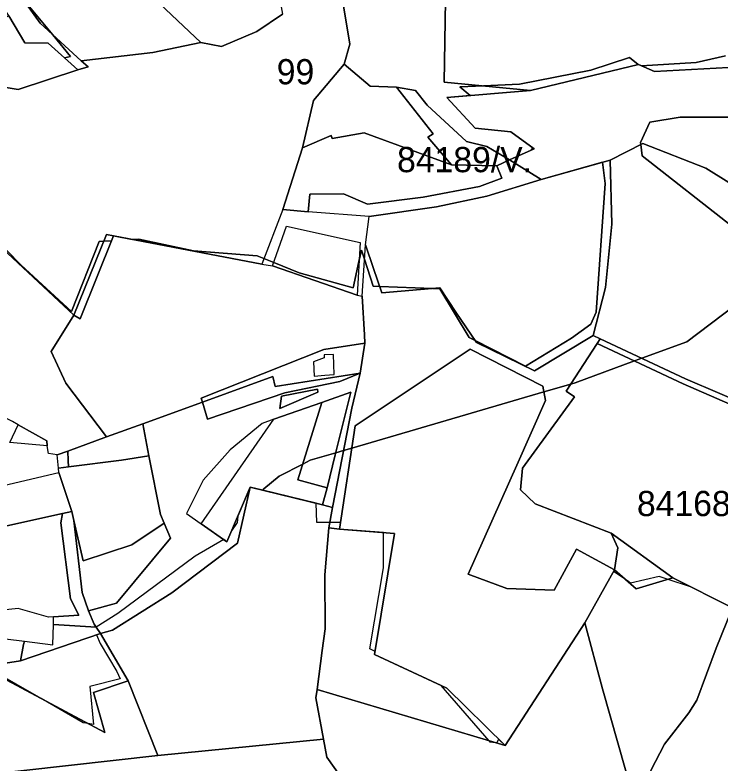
# Model space of a CAD drawing. Extents: x -477304 to -465429, y -1159113 to -1149210.
# Drawn here: x -475923.1 to -475503.7, y -1152512 to -1152067.3 of the extents above; entities that cross this region are included whole.
import ezdxf

# ---------------------------------------------------------------- set-up
doc = ezdxf.new("R2010")
doc.units = 0
for name, color, linetype in [('BPEJ_s', 7, 'Continuous'), ('PUPFL_s', 7, 'Continuous'), ('trav_porost_s', 7, 'Continuous')]:
    doc.layers.add(name, color=color, linetype=linetype)

msp = doc.modelspace()

# ---------------------------------------------------------------- linework, layer by layer
at = {"layer": 'BPEJ_s'}
for points in [[(-475932.2, -1152109.72), (-475921.26, -1152111.59), (-475885.71, -1152099.92), (-475893.72, -1152092.7), (-475890, -1152092), (-475900.68, -1152079.01), (-475921.4, -1152053.82)], [(-475921.4, -1152053.82), (-475900.68, -1152079.01), (-475890, -1152092), (-475893.72, -1152092.7), (-475885.71, -1152099.92), (-475921.26, -1152111.59), (-475932.2, -1152109.72)], [(-475500.5, -1152091.5), (-475518, -1152095.5), (-475550.4, -1152097.43), (-475552.16, -1152096.66), (-475552.43, -1152096.72), (-475557.5, -1152092.5), (-475580.5, -1152100), (-475623, -1152108.5), (-475644.42, -1152109.4), (-475658.5, -1152110), (-475652.31, -1152115.12), (-475666.19, -1152116.29), (-475649.34, -1152134.59), (-475628.19, -1152136.66), (-475615.14, -1152146.22), (-475615.99, -1152147.56), (-475629, -1152153.46), (-475610.11, -1152165.09), (-475573.71, -1152154.82), (-475572, -1152167.5), (-475577.5, -1152244), (-475580.5, -1152251), (-475592, -1152259.5), (-475619.5, -1152276), (-475649.4, -1152260.83), (-475653, -1152259), (-475670.5, -1152230), (-475674.6, -1152229.84), (-475706.19, -1152228.64), (-475710, -1152228.5), (-475715.24, -1152212.41), (-475717, -1152207), (-475718.52, -1152213.84), (-475722, -1152229.5), (-475754, -1152220.5), (-475769.24, -1152214.41), (-475775.08, -1152212.07), (-475779, -1152210.5), (-475817, -1152207.5), (-475849.5, -1152200.5), (-475853.32, -1152200.74), (-475864.46, -1152198.63), (-475865.64, -1152201.53), (-475865.85, -1152201.54), (-475870.27, -1152201.83), (-475873, -1152202), (-475889.5, -1152243.5), (-475919.5, -1152216), (-475946.19, -1152188.87)], [(-475946.19, -1152188.87), (-475919.5, -1152216), (-475889.5, -1152243.5), (-475873, -1152202), (-475870.27, -1152201.83), (-475865.85, -1152201.54), (-475865.64, -1152201.53), (-475864.46, -1152198.63), (-475853.32, -1152200.74), (-475849.5, -1152200.5), (-475817, -1152207.5), (-475779, -1152210.5), (-475775.08, -1152212.07), (-475769.24, -1152214.41), (-475754, -1152220.5), (-475722, -1152229.5), (-475718.52, -1152213.84), (-475717, -1152207), (-475715.24, -1152212.41), (-475710, -1152228.5), (-475706.19, -1152228.64), (-475674.6, -1152229.84), (-475670.5, -1152230), (-475653, -1152259), (-475649.4, -1152260.83), (-475619.5, -1152276), (-475592, -1152259.5), (-475580.5, -1152251), (-475577.5, -1152244), (-475572, -1152167.5), (-475573.71, -1152154.82), (-475610.11, -1152165.09), (-475629, -1152153.46), (-475615.99, -1152147.56), (-475615.14, -1152146.22), (-475628.19, -1152136.66), (-475649.34, -1152134.59), (-475666.19, -1152116.29), (-475652.31, -1152115.12), (-475658.5, -1152110), (-475644.42, -1152109.4), (-475623, -1152108.5), (-475580.5, -1152100), (-475557.5, -1152092.5), (-475552.43, -1152096.72), (-475552.16, -1152096.66), (-475550.4, -1152097.43), (-475518, -1152095.5), (-475500.5, -1152091.5)], [(-475496, -1152193.5), (-475550, -1152151), (-475550.84, -1152144.29), (-475551, -1152143), (-475545.5, -1152131), (-475527.5, -1152128), (-475481.5, -1152128)], [(-475481.5, -1152128), (-475527.5, -1152128), (-475545.5, -1152131), (-475551, -1152143), (-475550.84, -1152144.29), (-475550, -1152151), (-475496, -1152193.5)], [(-475637.45, -1152499.88), (-475640.5, -1152499.5), (-475641.12, -1152498.79), (-475669.58, -1152465.88), (-475709.19, -1152447.39), (-475708.91, -1152445.67), (-475712, -1152444), (-475704, -1152396), (-475704, -1152375.02), (-475730.12, -1152372.87), (-475729.53, -1152369), (-475735.83, -1152369), (-475743.5, -1152369), (-475743.96, -1152357.55), (-475775.64, -1152349.86), (-475775, -1152349), (-475766, -1152341.5), (-475751.99, -1152334.3), (-475747.5, -1152332), (-475732.27, -1152327.55), (-475727.68, -1152326.21), (-475722.83, -1152324.8), (-475670.09, -1152309.39), (-475608.51, -1152291.4), (-475592.53, -1152286.74), (-475590, -1152286), (-475554.54, -1152272.94), (-475550.32, -1152271.38), (-475523.5, -1152261.5), (-475495, -1152240)], [(-475495, -1152240), (-475523.5, -1152261.5), (-475550.32, -1152271.38), (-475554.54, -1152272.94), (-475590, -1152286), (-475592.53, -1152286.74), (-475608.51, -1152291.4), (-475670.09, -1152309.39), (-475722.83, -1152324.8), (-475727.68, -1152326.21), (-475732.27, -1152327.55), (-475747.5, -1152332), (-475751.99, -1152334.3), (-475766, -1152341.5)], [(-475766, -1152341.5), (-475775, -1152349), (-475775.64, -1152349.86), (-475783.29, -1152348), (-475790.6, -1152365.26), (-475791, -1152369), (-475794.25, -1152373.88), (-475797.02, -1152380.41), (-475798.9, -1152379.1), (-475816, -1152389), (-475862, -1152423), (-475874.73, -1152431.19), (-475872.18, -1152434.94), (-475874.54, -1152435.74), (-475872.5, -1152441), (-475862.5, -1152457.5), (-475860.5, -1152462), (-475878.5, -1152466.5), (-475876.5, -1152489), (-475879.53, -1152488.5), (-475882.5, -1152488), (-475907.61, -1152473.62), (-475937.5, -1152456.5)], [(-475496.4, -1152419.65), (-475521.37, -1152407.21), (-475534.65, -1152402.78), (-475540, -1152401), (-475557, -1152405), (-475558.81, -1152403.76), (-475567.04, -1152398.12), (-475584.11, -1152428.72), (-475631.63, -1152501.62), (-475635.51, -1152497.78), (-475636.5, -1152500), (-475637.45, -1152499.88), (-475640.5, -1152499.5), (-475641.12, -1152498.79), (-475669.58, -1152465.88), (-475709.19, -1152447.39), (-475708.91, -1152445.67), (-475712, -1152444), (-475704, -1152396), (-475704, -1152375.02), (-475730.12, -1152372.87), (-475729.53, -1152369), (-475735.83, -1152369), (-475743.5, -1152369), (-475743.96, -1152357.55), (-475775.64, -1152349.86), (-475783.29, -1152348), (-475790.6, -1152365.26), (-475791, -1152369), (-475794.25, -1152373.88), (-475797.02, -1152380.41), (-475798.9, -1152379.1), (-475816, -1152389), (-475862, -1152423), (-475874.73, -1152431.19), (-475872.18, -1152434.94), (-475874.54, -1152435.74), (-475872.5, -1152441), (-475862.5, -1152457.5), (-475860.5, -1152462), (-475878.5, -1152466.5), (-475876.5, -1152489), (-475879.53, -1152488.5), (-475882.5, -1152488), (-475907.61, -1152473.62), (-475937.5, -1152456.5)], [(-475496.4, -1152419.65), (-475521.37, -1152407.21), (-475534.65, -1152402.78), (-475540, -1152401), (-475557, -1152405), (-475558.81, -1152403.76), (-475567.04, -1152398.12), (-475584.11, -1152428.72), (-475631.63, -1152501.62), (-475635.51, -1152497.78), (-475636.5, -1152500), (-475637.45, -1152499.88)]]:
    msp.add_lwpolyline(points, dxfattribs=at)
for points in [[(-475715.45, -1152137.25), (-475734.42, -1152140.68), (-475735, -1152139.01), (-475752.19, -1152146.16), (-475763.84, -1152183), (-475748.63, -1152184.22), (-475747.8, -1152173.77), (-475727.79, -1152173.6), (-475713.37, -1152179.68), (-475680.27, -1152175.59), (-475646.77, -1152169.15), (-475633.45, -1152164.31), (-475636.44, -1152156.98), (-475663.38, -1152156.32)], [(-475715.45, -1152137.25), (-475663.38, -1152156.32), (-475636.44, -1152156.98), (-475633.45, -1152164.31), (-475646.77, -1152169.15), (-475680.27, -1152175.59), (-475713.37, -1152179.68), (-475727.79, -1152173.6), (-475747.8, -1152173.77), (-475748.63, -1152184.22), (-475763.84, -1152183), (-475752.19, -1152146.16), (-475735, -1152139.01), (-475734.42, -1152140.68)]]:
    msp.add_lwpolyline(points, close=True, dxfattribs=at)
at = {"layer": 'PUPFL_s'}
for points in [[(-475879.64, -1152098.1), (-475885.71, -1152099.92), (-475903.33, -1152084.05), (-475917.35, -1152083.86), (-475926.84, -1152067.68), (-475940.17, -1152045.93), (-475955.66, -1152018.87), (-475976.92, -1151982.8), (-475983.63, -1151971.97), (-475980.41, -1151969.73), (-475985.28, -1151962.9), (-475999.58, -1151942.81), (-476009.55, -1151928.81), (-476004.99, -1151926.62), (-475993.74, -1151940.5), (-475972.9, -1151971.34), (-475959.35, -1151994.84), (-475937.1, -1152032.28), (-475934.78, -1152035.27), (-475908.18, -1152072.15), (-475883.68, -1152094.57)], [(-475843.92, -1152053.84), (-475821.66, -1152018.33), (-475799.89, -1152003.06), (-475788.66, -1151995.19), (-475777.3, -1151993.57), (-475763.95, -1152066.84), (-475779.26, -1152077), (-475800.37, -1152086.09), (-475812.65, -1152083.61)], [(-475880.26, -1152019.19), (-475871.91, -1152017.63), (-475843.92, -1152053.84), (-475812.65, -1152083.61), (-475841.08, -1152089.58), (-475883.68, -1152094.57), (-475908.18, -1152072.15), (-475934.78, -1152035.27), (-475913.56, -1152028.79)], [(-475674.45, -1152137.91), (-475677.5, -1152139.93), (-475663.38, -1152156.32), (-475715.45, -1152137.25), (-475734.42, -1152140.68), (-475735, -1152139.01), (-475752.19, -1152146.16), (-475745.55, -1152118.09), (-475727.28, -1152096.5), (-475711.77, -1152109.58), (-475696.09, -1152110.15)], [(-475663.38, -1152156.32), (-475677.5, -1152139.93), (-475674.45, -1152137.91), (-475696.09, -1152110.15), (-475684.86, -1152112.21), (-475677.94, -1152120.98), (-475654.51, -1152142.52), (-475642.45, -1152145.51), (-475629, -1152153.46), (-475636.44, -1152156.98)], [(-475633.45, -1152164.31), (-475636.44, -1152156.98), (-475629, -1152153.46), (-475610.11, -1152165.09), (-475642.41, -1152175.08), (-475672.44, -1152181.36), (-475712.45, -1152187.12), (-475748.63, -1152184.22), (-475747.8, -1152173.77), (-475727.79, -1152173.6), (-475713.37, -1152179.68), (-475680.27, -1152175.59), (-475646.77, -1152169.15)], [(-475670.46, -1152229.5), (-475704.91, -1152232.37), (-475709.84, -1152217.99), (-475714.69, -1152203.85), (-475712.45, -1152187.12), (-475672.44, -1152181.36), (-475642.41, -1152175.08), (-475610.11, -1152165.09), (-475569.01, -1152153.49), (-475568.01, -1152191.54), (-475571.87, -1152229.23), (-475579.29, -1152257.81), (-475614.04, -1152278.81), (-475648.62, -1152261.96), (-475660.96, -1152244.03)], [(-475955.98, -1152283.1), (-475956.36, -1152248.29), (-475945.72, -1152192.11), (-475888.14, -1152245.7), (-475901.66, -1152267.38), (-475892.88, -1152286.21), (-475868.66, -1152318.11), (-475891.74, -1152326.49), (-475898.12, -1152328.8), (-475903.14, -1152327.98), (-475903.96, -1152323.38), (-475904.12, -1152320.39), (-475921.14, -1152310.85), (-475924.64, -1152308.98), (-475944.34, -1152299.09), (-475956, -1152286.84)], [(-475719.66, -1152233.74), (-475769.95, -1152216.43), (-475761.59, -1152192.72), (-475717.87, -1152202.5)], [(-475888.14, -1152245.7), (-475868.65, -1152197.84), (-475864.46, -1152198.63), (-475884.43, -1152247.84)], [(-475621.22, -1152336.72), (-475622.42, -1152349.63), (-475613.68, -1152357.84), (-475568.48, -1152375.25), (-475564.5, -1152384.08), (-475566.43, -1152397.03), (-475589.16, -1152384.83), (-475602.41, -1152409.17), (-475630.48, -1152408.16), (-475653.57, -1152399.71), (-475624.63, -1152334.89), (-475607.59, -1152296.43), (-475609.12, -1152288.03), (-475652.46, -1152265.9), (-475720.81, -1152311.46), (-475730.12, -1152372.87), (-475736.42, -1152372.21), (-475734.16, -1152359.99), (-475722.85, -1152301.03), (-475717.71, -1152280.15), (-475715.05, -1152262.43), (-475715.2, -1152257.44), (-475716.66, -1152234.49), (-475714.69, -1152203.85), (-475709.84, -1152217.99), (-475704.91, -1152232.37), (-475670.46, -1152229.5), (-475660.96, -1152244.03), (-475648.62, -1152261.96), (-475614.04, -1152278.81), (-475579.29, -1152257.81), (-475575.04, -1152259.7), (-475576.86, -1152262.51), (-475595.19, -1152290.85), (-475590.22, -1152294.32)], [(-475723.32, -1152291.59), (-475740.6, -1152297.61), (-475769.11, -1152307.6), (-475776.02, -1152310.09), (-475795.15, -1152325.77), (-475811.23, -1152343.78), (-475821.16, -1152363.56), (-475812.38, -1152369.69), (-475797.02, -1152380.41), (-475783.29, -1152348), (-475790.83, -1152381.32), (-475829.9, -1152410.71), (-475865.03, -1152432.99), (-475872.18, -1152434.94), (-475874.73, -1152431.2), (-475875.94, -1152429.42), (-475879.43, -1152421.46), (-475862.82, -1152416.95), (-475830.57, -1152378.25), (-475834.41, -1152369.33), (-475836.61, -1152364.13), (-475843.52, -1152329.32), (-475847.16, -1152310.31), (-475811.58, -1152297.41), (-475808.66, -1152307.49), (-475762.6, -1152291.94), (-475729.88, -1152285.07), (-475717.71, -1152280.15), (-475722.85, -1152301.03), (-475734.16, -1152359.99), (-475740.15, -1152358.47), (-475737.39, -1152348.41), (-475732.59, -1152328.84)], [(-475808.66, -1152307.49), (-475811.58, -1152297.41), (-475769.74, -1152282.25), (-475768.38, -1152288.22), (-475717.71, -1152280.15), (-475729.88, -1152285.07), (-475762.6, -1152291.94)], [(-475743.23, -1152289.73), (-475764.62, -1152293.92), (-475765.58, -1152301.2), (-475742.89, -1152291.44)], [(-475738.62, -1152432.17), (-475740.36, -1152445.1), (-475743.38, -1152468.25), (-475744.2, -1152473.2), (-475739.66, -1152497.77), (-475838.14, -1152507.52), (-475855.76, -1152463.16), (-475872.18, -1152434.94), (-475865.03, -1152432.99), (-475829.9, -1152410.71), (-475790.83, -1152381.32), (-475783.29, -1152348), (-475740.15, -1152358.47), (-475734.16, -1152359.99), (-475736.42, -1152372.21), (-475738.86, -1152400.01)], [(-475709.19, -1152447.39), (-475666.19, -1152467.46), (-475631.63, -1152501.62), (-475743.38, -1152468.25), (-475740.36, -1152445.1), (-475738.62, -1152432.17), (-475738.86, -1152400.01), (-475736.42, -1152372.21), (-475730.12, -1152372.87), (-475697.39, -1152375.56)], [(-475568.48, -1152375.25), (-475531.89, -1152401.97), (-475553.6, -1152408.36), (-475566.43, -1152397.03), (-475564.5, -1152384.08)], [(-475522.29, -1152482.15), (-475536.8, -1152500.86), (-475544.92, -1152516.32), (-475547.72, -1152559.1), (-475559.95, -1152516.02), (-475573.69, -1152467.92), (-475584.11, -1152428.72), (-475566.43, -1152397.03), (-475553.6, -1152408.36), (-475531.89, -1152401.97), (-475496.4, -1152419.65), (-475505.95, -1152443.71), (-475517.5, -1152474.52)], [(-475496.4, -1152419.65), (-475472.34, -1152435.92), (-475476.52, -1152459.12), (-475495.59, -1152462.53), (-475484.8, -1152485.64), (-475467.54, -1152522.6), (-475468.64, -1152538.9), (-475472.98, -1152538.9), (-475472.87, -1152554.39), (-475486.17, -1152555.23), (-475547.72, -1152559.1), (-475544.92, -1152516.32), (-475536.8, -1152500.86), (-475522.29, -1152482.15), (-475517.5, -1152474.52), (-475505.95, -1152443.71)], [(-475744.2, -1152473.2), (-475743.38, -1152468.25), (-475631.63, -1152501.62), (-475584.11, -1152428.72), (-475573.69, -1152467.92), (-475559.95, -1152516.02), (-475547.72, -1152559.1), (-475546.33, -1152563.98), (-475603.26, -1152573.5), (-475641.49, -1152575.41), (-475657.44, -1152569.11), (-475671.77, -1152562.62), (-475699.48, -1152544.49), (-475721.94, -1152525.52), (-475729.81, -1152519.3), (-475737.67, -1152508.54), (-475739.66, -1152497.77)], [(-475869.59, -1152493.76), (-475943.04, -1152454.85), (-475919.86, -1152451.18), (-475872.18, -1152434.94), (-475855.76, -1152463.16), (-475876.5, -1152470.03)], [(-475869.59, -1152493.76), (-475876.5, -1152470.03), (-475855.76, -1152463.16), (-475838.14, -1152507.52), (-475944.69, -1152519.41), (-475991.34, -1152523.64), (-475992.49, -1152505.84), (-475995.21, -1152463.88), (-475960.94, -1152457.95), (-475943.04, -1152454.85)]]:
    msp.add_lwpolyline(points, close=True, dxfattribs=at)
for points in [[(-475484.02, -1152097.65), (-475542.7, -1152100.83), (-475552.16, -1152096.66), (-475616.46, -1152112.1), (-475667.91, -1152107.14), (-475667.05, -1152058.58), (-475599.33, -1152056.38), (-475555.23, -1152034.68), (-475535.62, -1152026.87), (-475530.58, -1152026.23), (-475547.43, -1151992.02), (-475527.98, -1151969.49), (-475519.5, -1151937.96), (-475474.35, -1151933.72)], [(-475729, -1152053.31), (-475724, -1152084.58), (-475727.28, -1152096.5), (-475745.55, -1152118.09), (-475752.19, -1152146.16), (-475763.84, -1152183), (-475776.35, -1152215.34), (-475864.46, -1152198.63), (-475868.65, -1152197.84), (-475888.14, -1152245.7), (-475945.72, -1152192.11)], [(-475667.05, -1152058.58), (-475667.91, -1152107.14), (-475616.46, -1152112.1), (-475666.19, -1152116.29), (-475649.34, -1152134.59), (-475628.19, -1152136.66), (-475614.33, -1152146.81), (-475629, -1152153.46), (-475642.45, -1152145.51), (-475654.51, -1152142.52), (-475677.94, -1152120.98), (-475684.86, -1152112.21), (-475696.09, -1152110.15), (-475711.77, -1152109.58), (-475727.28, -1152096.5), (-475724, -1152084.58), (-475729, -1152053.31)], [(-475932.2, -1152109.72), (-475921.26, -1152111.59), (-475885.71, -1152099.92), (-475879.64, -1152098.1), (-475883.68, -1152094.57), (-475841.08, -1152089.58), (-475812.65, -1152083.61), (-475800.37, -1152086.09), (-475779.26, -1152077), (-475763.95, -1152066.84)], [(-475944.69, -1152519.41), (-475838.14, -1152507.52), (-475739.66, -1152497.77), (-475737.67, -1152508.54), (-475729.81, -1152519.3), (-475721.94, -1152525.52), (-475699.48, -1152544.49), (-475671.77, -1152562.62), (-475657.44, -1152569.11), (-475641.49, -1152575.41), (-475627.91, -1152606.38), (-475603.46, -1152605.17), (-475602.36, -1152576.87), (-475641.49, -1152575.41), (-475603.26, -1152573.5), (-475546.33, -1152563.98), (-475483.8, -1152583.55)]]:
    msp.add_lwpolyline(points, dxfattribs=at)
at = {"layer": 'trav_porost_s'}
for points in [[(-475960.07, -1152105.09), (-475963.39, -1152096.55), (-475969.03, -1152083.96), (-475926.84, -1152067.68), (-475917.35, -1152083.86), (-475903.33, -1152084.05), (-475885.71, -1152099.92), (-475921.26, -1152111.59), (-475932.2, -1152109.72), (-475937.71, -1152119.66), (-475953.07, -1152116.76)], [(-475727.79, -1152173.6), (-475747.8, -1152173.77), (-475748.63, -1152184.22), (-475763.84, -1152183), (-475752.19, -1152146.16), (-475735, -1152139.01), (-475734.42, -1152140.68), (-475715.45, -1152137.25), (-475663.38, -1152156.32), (-475636.44, -1152156.98), (-475633.45, -1152164.31), (-475646.77, -1152169.15), (-475680.27, -1152175.59), (-475713.37, -1152179.68)], [(-475569.01, -1152153.49), (-475549.61, -1152143.67), (-475512.22, -1152158.4), (-475483.19, -1152176.28), (-475468.94, -1152193.92), (-475469.87, -1152211.45), (-475471.29, -1152214.15), (-475465.11, -1152215.7), (-475458.51, -1152201.75), (-475428.38, -1152203.75), (-475394.99, -1152234.57), (-475392.93, -1152241.66), (-475426.15, -1152298.73), (-475413.1, -1152309.95), (-475410.82, -1152311.89), (-475442.63, -1152318.43), (-475524.33, -1152283.66), (-475575.04, -1152259.7), (-475579.29, -1152257.81), (-475571.87, -1152229.23), (-475568.01, -1152191.54)], [(-475715.05, -1152262.43), (-475739.46, -1152266.22), (-475812.28, -1152294.99), (-475811.58, -1152297.41), (-475847.16, -1152310.31), (-475868.66, -1152318.11), (-475892.88, -1152286.21), (-475901.66, -1152267.38), (-475888.14, -1152245.7), (-475884.43, -1152247.84), (-475864.46, -1152198.63), (-475776.35, -1152215.34), (-475769.95, -1152216.43), (-475719.66, -1152233.74), (-475716.66, -1152234.49), (-475715.2, -1152257.44)], [(-475575.04, -1152259.7), (-475524.33, -1152283.66), (-475442.63, -1152318.43), (-475410.82, -1152311.89), (-475409.64, -1152317.62), (-475442.32, -1152322.79), (-475525.6, -1152286.46), (-475576.86, -1152262.51)], [(-475739.46, -1152266.22), (-475715.05, -1152262.43), (-475717.71, -1152280.15), (-475768.38, -1152288.22), (-475769.74, -1152282.25), (-475811.58, -1152297.41), (-475812.28, -1152294.99)], [(-475733.21, -1152281), (-475733.73, -1152269.11), (-475739.3, -1152269.34), (-475739.22, -1152271.19), (-475745.61, -1152273.51), (-475745.25, -1152281.9), (-475738.84, -1152281.42)], [(-475589.16, -1152384.83), (-475566.43, -1152397.03), (-475584.11, -1152428.72), (-475631.63, -1152501.62), (-475666.19, -1152467.46), (-475709.19, -1152447.39), (-475697.39, -1152375.56), (-475730.12, -1152372.87), (-475720.81, -1152311.46), (-475652.46, -1152265.9), (-475609.12, -1152288.03), (-475607.59, -1152296.43), (-475624.63, -1152334.89), (-475653.57, -1152399.71), (-475630.48, -1152408.16), (-475602.41, -1152409.17)], [(-475742.89, -1152291.44), (-475765.58, -1152301.2), (-475764.62, -1152293.92), (-475743.23, -1152289.73)], [(-475723.32, -1152291.59), (-475732.59, -1152328.84), (-475737.39, -1152348.41), (-475754.86, -1152343.56), (-475740.6, -1152297.61)], [(-475769.11, -1152307.6), (-475740.6, -1152297.61), (-475754.86, -1152343.56), (-475737.39, -1152348.41), (-475740.15, -1152358.47), (-475783.29, -1152348), (-475797.02, -1152380.41), (-475812.38, -1152369.69)], [(-475926.18, -1152321.51), (-475921.14, -1152310.85), (-475904.12, -1152320.39), (-475903.96, -1152323.38)], [(-475843.52, -1152329.32), (-475859.75, -1152331.96), (-475891.29, -1152335.88), (-475891.49, -1152332.16), (-475891.74, -1152326.49), (-475868.66, -1152318.11), (-475847.16, -1152310.31)], [(-475891.49, -1152332.16), (-475891.29, -1152335.88), (-475897.25, -1152336.7), (-475898.12, -1152328.8), (-475891.74, -1152326.49)], [(-475888.05, -1152367.84), (-475889.3, -1152362.36), (-475896.97, -1152339.22), (-475897.25, -1152336.7), (-475891.29, -1152335.88), (-475859.75, -1152331.96), (-475843.52, -1152329.32), (-475836.61, -1152364.13), (-475834.41, -1152369.33), (-475853.6, -1152382.29), (-475882.59, -1152391.69)], [(-476008.55, -1152386.94), (-476009.43, -1152386.17), (-475995.95, -1152376.43), (-475976.75, -1152366.49), (-475965.47, -1152359.38), (-475953.51, -1152354.4), (-475941.26, -1152360.6), (-475930, -1152346.96), (-475896.97, -1152339.22), (-475889.3, -1152362.36), (-475894.81, -1152363.59), (-475963.93, -1152378.97), (-475993.31, -1152400.34)], [(-475900.22, -1152429.64), (-475900.11, -1152425.13), (-475885.16, -1152424.03), (-475890.17, -1152414.31), (-475895.88, -1152369.18), (-475894.81, -1152363.59), (-475889.3, -1152362.36), (-475888.05, -1152367.84), (-475883.17, -1152410.61), (-475879.43, -1152421.46), (-475875.94, -1152429.42), (-475874.73, -1152431.2)], [(-475963.93, -1152378.97), (-475894.81, -1152363.59), (-475895.88, -1152369.18), (-475890.17, -1152414.31), (-475885.16, -1152424.03), (-475900.11, -1152425.13), (-475903.15, -1152425.35), (-475921.12, -1152420.16), (-475930.52, -1152421.15), (-475941.97, -1152422.36), (-475950.85, -1152389.32), (-475975.17, -1152418.93), (-475993.31, -1152400.34)], [(-475883.17, -1152410.61), (-475888.05, -1152367.84), (-475882.59, -1152391.69), (-475853.6, -1152382.29), (-475834.41, -1152369.33), (-475830.57, -1152378.25), (-475862.82, -1152416.95), (-475879.43, -1152421.46)], [(-475919.86, -1152451.18), (-475943.04, -1152454.85), (-475960.94, -1152457.95), (-475974.22, -1152419.9), (-475975.17, -1152418.93), (-475950.85, -1152389.32), (-475941.97, -1152422.36), (-475930.52, -1152421.15), (-475930.05, -1152425.65), (-475929.18, -1152433.98), (-475928.75, -1152438.1), (-475917.53, -1152439.5), (-475918.11, -1152441.54)], [(-475872.18, -1152434.94), (-475919.86, -1152451.18), (-475918.11, -1152441.54), (-475917.53, -1152439.5), (-475900.53, -1152441.63), (-475900.22, -1152429.64), (-475874.73, -1152431.2)]]:
    msp.add_lwpolyline(points, close=True, dxfattribs=at)
for points in [[(-475483.19, -1152176.28), (-475512.22, -1152158.4), (-475549.61, -1152143.67), (-475569.01, -1152153.49), (-475610.11, -1152165.09), (-475629, -1152153.46), (-475614.33, -1152146.81), (-475628.19, -1152136.66), (-475649.34, -1152134.59), (-475666.19, -1152116.29), (-475616.46, -1152112.1), (-475552.16, -1152096.66), (-475542.7, -1152100.83), (-475484.02, -1152097.65)], [(-475496.4, -1152419.65), (-475531.89, -1152401.97), (-475568.48, -1152375.25), (-475613.68, -1152357.84), (-475622.42, -1152349.63), (-475621.22, -1152336.72), (-475590.22, -1152294.32), (-475595.19, -1152290.85), (-475576.86, -1152262.51), (-475525.6, -1152286.46), (-475442.32, -1152322.79)]]:
    msp.add_lwpolyline(points, dxfattribs=at)

# ---------------------------------------------------------------- texts
at = {"layer": 'BPEJ_s'}
for s, p in [('99', (-475767.42, -1152108.5)), ('84189/V.', (-475695.85, -1152160.74)), ('84168/V.', (-475553.17, -1152365.2))]:
    msp.add_text(s, height=15, dxfattribs=at).set_placement(p)

doc.saveas('drawing.dxf')
